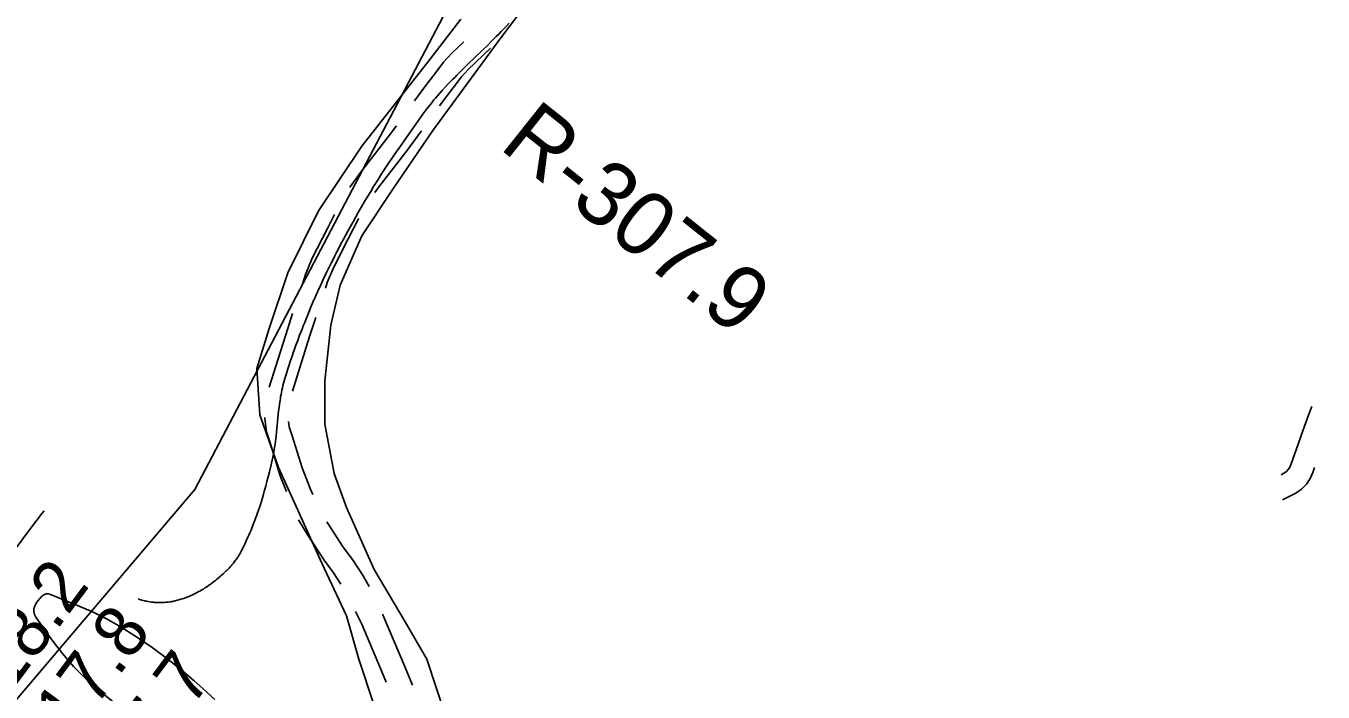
# Model space of a CAD drawing. Extents: x 3177385 to 3215275, y 903885 to 929304.
# Drawn here: x 3208991 to 3210670, y 919821 to 920683 of the extents above; entities that cross this region are included whole.
import ezdxf

# ---------------------------------------------------------------- set-up
doc = ezdxf.new("R2010")
doc.units = 0
for name, color, linetype in [('V-RIVR-RANG', 7, 'Continuous'), ('V-RIVR-RANG-IDEN', 7, 'Continuous'), ('V-ROAD-CNTR', 7, 'Continuous'), ('V-SITE-VEGE', 7, 'Continuous'), ('V-TOPO-BNDY', 7, 'Continuous'), ('V-TOPO-MINR', 7, 'Continuous')]:
    doc.layers.add(name, color=color, linetype=linetype)

msp = doc.modelspace()

# ---------------------------------------------------------------- linework, layer by layer
at = {"layer": 'V-ROAD-CNTR'}
for points in [[(3209616.4, 920686.7), (3209612.9, 920683), (3209609.5, 920679.4), (3209606.2, 920676), (3209602.9, 920672.6), (3209599.8, 920669.4), (3209593.6, 920663.3), (3209587.8, 920657.6), (3209582.3, 920652.2), (3209572, 920642.3), (3209563, 920633.6), (3209559.1, 920629.8), (3209555.4, 920626.2), (3209552, 920622.8), (3209548.8, 920619.6), (3209545.9, 920616.6), (3209543.1, 920613.8), (3209540.5, 920611.1), (3209538.1, 920608.6), (3209533.7, 920603.9), (3209529.8, 920599.7), (3209526.5, 920596), (3209523.7, 920592.7), (3209521.2, 920589.8), (3209519, 920587.3), (3209517.2, 920585), (3209514, 920581), (3209511.6, 920578), (3209509.8, 920575.7), (3209507.2, 920572.3), (3209504.7, 920568.8), (3209495.4, 920555.9), (3209487.3, 920544.5), (3209480.3, 920534.6), (3209474.3, 920525.8), (3209469, 920518.1), (3209464.4, 920511.4), (3209460.4, 920505.4), (3209456.9, 920500.2), (3209453.9, 920495.6), (3209451.3, 920491.6), (3209446.8, 920484.5), (3209443.4, 920479.1), (3209440.9, 920475.1), (3209437.2, 920469), (3209433.5, 920462.8), (3209429.3, 920455.8), (3209425.3, 920448.9), (3209421.5, 920442.3), (3209417.8, 920435.8), (3209414.3, 920429.6), (3209410.9, 920423.5), (3209407.7, 920417.6), (3209404.5, 920411.8), (3209401.6, 920406.3), (3209398.7, 920400.9), (3209396, 920395.6), (3209393.3, 920390.5), (3209390.8, 920385.6), (3209388.4, 920380.8), (3209386.1, 920376.1), (3209383.9, 920371.6), (3209381.7, 920367.2), (3209379.7, 920363), (3209375.7, 920354.7)], [(3209493.9, 920586.1), (3209507, 920604), (3209521.5, 920622.8), (3209531.5, 920636.4), (3209542.1, 920647.8), (3209557.6, 920662.8)], [(3209526.4, 920579.7), (3209531, 920586), (3209545.4, 920604.7), (3209554.6, 920617.2), (3209563.5, 920626.8), (3209592.2, 920654.6)], [(3209410, 920474.1), (3209410.5, 920475), (3209424.1, 920493.3), (3209459.9, 920539.5), (3209470.4, 920553.8)], [(3209442.5, 920467.7), (3209448, 920475.2), (3209483.9, 920521.4), (3209502.8, 920547.4)], [(3209348.7, 920348.6), (3209352.9, 920361.4), (3209361.6, 920382.4), (3209381.3, 920420.9), (3209390.5, 920439.2)], [(3209378.6, 920343.7), (3209381, 920350.9), (3209388.9, 920369.8), (3209408, 920407.3), (3209421.3, 920433.6), (3209421.4, 920433.8)], [(3209375.7, 920354.7), (3209372.1, 920346.9), (3209368.8, 920339.6), (3209365.7, 920332.8), (3209362.9, 920326.3), (3209360.3, 920320.2), (3209357.9, 920314.5), (3209355.6, 920309.1), (3209353.6, 920304.1), (3209351.7, 920299.3), (3209349.9, 920294.9), (3209348.3, 920290.7), (3209345.2, 920282.8), (3209342.7, 920275.9), (3209340.4, 920269.8), (3209338.5, 920264.5), (3209336.9, 920259.8), (3209335.5, 920255.7), (3209333, 920248.6), (3209331.2, 920243.1), (3209329.9, 920239.1), (3209328, 920233), (3209326.1, 920226.8), (3209325.1, 920223.6), (3209324.3, 920220.5), (3209323.5, 920217.4), (3209322.8, 920214.4), (3209322.2, 920211.5), (3209321.6, 920208.7), (3209321.1, 920206), (3209320.6, 920203.4), (3209320.2, 920200.8), (3209319.8, 920198.3), (3209319.1, 920193.5), (3209318.5, 920188.9), (3209318, 920184.7), (3209314.7, 920152.5), (3209314.2, 920148.5), (3209313.8, 920145), (3209313.4, 920141.9), (3209313, 920139.3), (3209312.3, 920134.6), (3209311.7, 920131.1), (3209311.2, 920128.5), (3209310.4, 920124.6), (3209310, 920122.6), (3209309.6, 920120.7), (3209307.8, 920113.1), (3209306.1, 920106), (3209304.5, 920099.4), (3209302.9, 920093.2), (3209301.3, 920087.4), (3209299.8, 920082), (3209298.4, 920076.9), (3209297, 920072.2), (3209295.7, 920067.8), (3209294.4, 920063.6), (3209293.1, 920059.8), (3209291.9, 920056.2), (3209290.8, 920052.8), (3209289.6, 920049.6), (3209288.6, 920046.6), (3209287.6, 920043.9), (3209285.6, 920038.7), (3209283.8, 920034.1), (3209282.2, 920030.2), (3209280.7, 920026.7), (3209279.4, 920023.7), (3209278.2, 920021), (3209276.1, 920016.4), (3209274.5, 920013), (3209273.3, 920010.4), (3209271.3, 920006.5), (3209269.3, 920002.6), (3209268.5, 920001), (3209267.6, 919999.5), (3209266.8, 919998.1), (3209265.9, 919996.7), (3209265.1, 919995.4), (3209264.3, 919994.1), (3209263.4, 919992.9), (3209262.6, 919991.8), (3209261, 919989.6), (3209259.5, 919987.6), (3209258, 919985.8), (3209256.5, 919984.1), (3209255.1, 919982.6)], [(3209305.9, 920215.3), (3209329.3, 920290.3), (3209336.1, 920310.7)], [(3209335.8, 920210.4), (3209357.9, 920281.1), (3209366, 920305.7)], [(3210655.8, 920190.4), (3210651.9, 920180.5), (3210643.9, 920159), (3210635.8, 920135.7), (3210629.1, 920116), (3210627.2, 920111.8), (3210625.1, 920108.7), (3210622.7, 920106.2), (3210619.5, 920103.9), (3210615.9, 920102.1)], [(3209328.1, 920080.5), (3209320, 920100.7), (3209306.8, 920143.2), (3209302.2, 920157.4), (3209299.9, 920175), (3209299.9, 920176)], [(3209362.2, 920076.6), (3209358.9, 920084.3), (3209348.3, 920110.8), (3209335.4, 920152.3), (3209331.6, 920164), (3209330.7, 920171.1)], [(3210659.3, 920111.5), (3210657, 920104.9), (3210653.5, 920097.3), (3210648.6, 920089.7), (3210642.2, 920083.3), (3210635, 920078.1), (3210617.7, 920069.4)], [(3209398.7, 919960.2), (3209388.9, 919974.8), (3209376.9, 919991.3), (3209355.8, 920023.7), (3209343.8, 920043.8)], [(3209435.1, 919957.5), (3209427.5, 919971.1), (3209413.5, 919992.1), (3209401.6, 920008.3), (3209381.2, 920039.6), (3209380.4, 920041.1)], [(3209255.1, 919982.6), (3209253.8, 919981.1), (3209252.5, 919979.8), (3209251.3, 919978.6), (3209250.2, 919977.5), (3209248, 919975.4), (3209246, 919973.6), (3209244.2, 919972), (3209242.7, 919970.6), (3209239.9, 919968.3), (3209237.7, 919966.5), (3209236.1, 919965.2), (3209233.6, 919963.3), (3209231.1, 919961.3), (3209229.8, 919960.4), (3209227.2, 919958.5), (3209224.8, 919956.9), (3209222.6, 919955.4), (3209220.5, 919954), (3209218.5, 919952.8), (3209216.6, 919951.7), (3209214.8, 919950.7), (3209213.1, 919949.8), (3209211.6, 919948.9), (3209210.1, 919948.2), (3209207.3, 919946.8), (3209204.8, 919945.7), (3209202.6, 919944.8), (3209200.7, 919944), (3209199, 919943.3), (3209197.6, 919942.8), (3209194.9, 919941.8), (3209193, 919941.2), (3209190, 919940.3), (3209187, 919939.4), (3209185.4, 919939), (3209183.9, 919938.6), (3209182.5, 919938.3), (3209181, 919938), (3209179.7, 919937.8), (3209178.3, 919937.5), (3209177, 919937.3), (3209174.4, 919937), (3209172, 919936.8), (3209169.7, 919936.6), (3209167.6, 919936.5), (3209165.6, 919936.4), (3209163.7, 919936.4), (3209161.9, 919936.5), (3209160.3, 919936.5), (3209158.7, 919936.6), (3209157.3, 919936.7), (3209155.9, 919936.8), (3209153.4, 919937.1), (3209151.1, 919937.4), (3209149.2, 919937.7), (3209147.5, 919938.1), (3209146.1, 919938.4), (3209144.8, 919938.7), (3209142.6, 919939.2), (3209140.9, 919939.7), (3209139.7, 919940), (3209137.8, 919940.6), (3209136, 919941.3)], [(3209457.3, 919833.3), (3209453.4, 919843), (3209425.5, 919908.4), (3209417.7, 919925.1)], [(3209491.4, 919829.4), (3209481.1, 919854.5), (3209452.9, 919920.7), (3209452.5, 919921.5)]]:
    msp.add_lwpolyline(points, dxfattribs=at)
at = {"layer": 'V-SITE-VEGE'}
for p, q in [((3209605.7, 920667.8), (3209641.7, 920715.8)), ((3209513.7, 920639.8), (3209553.7, 920691.8)), ((3209517.7, 920547.7), (3209605.7, 920667.8)), ((3209425.7, 920527.7), (3209513.7, 920639.8)), ((3209465.7, 920471.7), (3209517.7, 920547.7)), ((3209369.7, 920443.7), (3209425.7, 920527.7)), ((3209425.7, 920411.6), (3209465.7, 920471.7)), ((3209329.7, 920363.6), (3209369.7, 920443.7)), ((3209397.7, 920347.6), (3209425.7, 920411.6)), ((3209305.7, 920291.6), (3209329.7, 920363.6)), ((3209385.7, 920295.6), (3209397.7, 920347.6)), ((3209289.7, 920239.6), (3209305.7, 920291.6)), ((3209377.7, 920223.5), (3209385.7, 920295.6)), ((3209293.7, 920179.5), (3209289.7, 920239.6)), ((3209377.7, 920167.5), (3209377.7, 920223.5)), ((3209317.7, 920111.5), (3209293.7, 920179.5)), ((3209389.7, 920103.5), (3209377.7, 920167.5)), ((3209373.7, 919987.4), (3209317.7, 920111.5)), ((3209405.7, 920059.5), (3209389.7, 920103.5)), ((3209441.7, 919979.4), (3209405.7, 920059.5)), ((3209405.7, 919919.4), (3209373.7, 919987.4)), ((3209481.7, 919911.4), (3209441.7, 919979.4)), ((3209421.7, 919863.4), (3209405.7, 919919.4)), ((3209509.7, 919863.4), (3209481.7, 919911.4)), ((3209441.7, 919803.3), (3209421.7, 919863.4)), ((3209533.7, 919791.3), (3209509.7, 919863.4))]:
    msp.add_line(p, q, dxfattribs=at)
at = {"layer": 'V-TOPO-BNDY'}
msp.add_lwpolyline([(3212104.8, 927455), (3211654.7, 925302.3), (3210557.1, 922651.3), (3209209.3, 920082.8), (3207894, 918536.9), (3206269, 917198.2), (3204190, 915875.2), (3202489, 914709.7), (3200914, 913922.2), (3198614.5, 912914.1), (3196094.5, 911748.6), (3194267.5, 911118.6), (3192913, 910488.6), (3191155.6, 909558.2), (3212939.7, 909531.5)], dxfattribs=at)
at = {"layer": 'V-TOPO-MINR'}
for points in [[(3208916.4, 919921.5), (3208917.8, 919923.6), (3208936.9, 919950.5), (3208956.1, 919977.4), (3208975.6, 920004), (3208995.3, 920030.5), (3209011.7, 920052.3), (3209014.4, 920055.3)], [(3209235.4, 919810.9), (3209220, 919825), (3209208.5, 919835.2), (3209190.8, 919850.1), (3209172.8, 919864.5), (3209154.3, 919878.1), (3209135.3, 919891.3), (3209132, 919893.5), (3209114.2, 919904.6), (3209095.9, 919915), (3209077, 919924.3), (3209057.7, 919932.8), (3209022.8, 919947), (3209019.8, 919947.6), (3209016.8, 919947.6), (3209014.1, 919946.5), (3209011.5, 919944.8), (3209009.1, 919942.3), (3209006.9, 919939.7), (3209005, 919936.9), (3209003.3, 919933.9), (3209002.4, 919932.3), (3209001.2, 919928.5), (3209000.9, 919924.8), (3209001.7, 919921.1), (3209003.5, 919917.6), (3209024.4, 919888.3), (3209038, 919870.7), (3209052.5, 919853.9), (3209068.1, 919838.2), (3209084.5, 919823.2), (3209086, 919822), (3209104.1, 919807.5)]]:
    msp.add_lwpolyline(points, dxfattribs=at)

# ---------------------------------------------------------------- texts
at = {"layer": 'V-RIVR-RANG'}
for s, p in [('18.2', (3208970.3, 919819)), ('17.8', (3209050.6, 919759.5)), ('17.7', (3209131, 919700))]:
    msp.add_text(s, height=67, rotation=53.3283, dxfattribs=at).set_placement(p)
at = {"layer": 'V-RIVR-RANG-IDEN'}
msp.add_text('R-307.9', height=83, rotation=321.4712, dxfattribs=at).set_placement((3209602, 920525.5))

doc.saveas('drawing.dxf')
